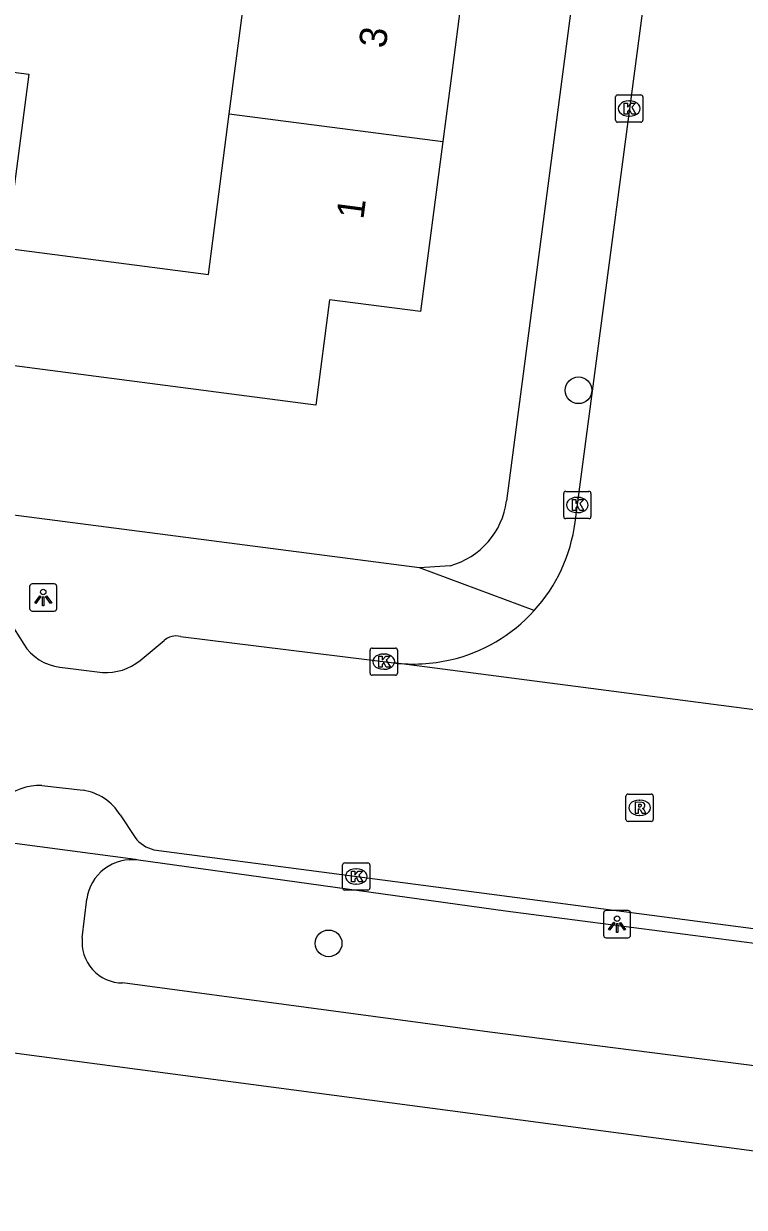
# Model space of a CAD drawing. Extents: x 162186 to 163152, y 385513 to 386513.
# Drawn here: x 162484.36 to 162510.79, y 386103.48 to 386146.91 of the extents above; entities that cross this region are included whole.
import ezdxf

# ---------------------------------------------------------------- set-up
doc = ezdxf.new("R2010")
doc.units = 0
for name, color, linetype in [('IMGEO_Boom', 7, 'Continuous'), ('IMGEO_Kolk', 7, 'Continuous'), ('IMGEO_Lichtpunt', 7, 'Continuous'), ('IMGEO_Pand', 7, 'Continuous'), ('IMGEO_Pand_nummerreeks', 7, 'Continuous'), ('IMGEO_Rijbaan_lokaal_gesloten', 7, 'Continuous'), ('IMGEO_Rijbaan_lokaal_open', 7, 'Continuous'), ('IMGEO_Rioolput', 7, 'Continuous'), ('IMGEO_Voetpad_open', 7, 'Continuous')]:
    doc.layers.add(name, color=color, linetype=linetype)

msp = doc.modelspace()

# ---------------------------------------------------------------- linework, layer by layer
at = {"layer": 'IMGEO_Boom'}
for centre in [(162504.708, 386133.457), (162495.543, 386113.165)]:
    msp.add_circle(centre, 0.489, dxfattribs=at)
at = {"layer": 'IMGEO_Kolk'}
for p, q in [((162506.067, 386143.369), (162506.067, 386144.221)), ((162506.142, 386144.295), (162506.994, 386144.295)), ((162507.068, 386144.221), (162507.068, 386143.369)), ((162506.555, 386144.075), (162506.58, 386144.075)), ((162506.994, 386143.295), (162506.142, 386143.295)), ((162506.578, 386143.515), (162506.553, 386143.515)), ((162504.165, 386128.824), (162504.165, 386129.676)), ((162504.24, 386129.75), (162505.092, 386129.75)), ((162504.653, 386129.53), (162504.678, 386129.53)), ((162505.166, 386129.676), (162505.166, 386128.824)), ((162504.676, 386128.97), (162504.651, 386128.97)), ((162505.092, 386128.75), (162504.24, 386128.75)), ((162497.065, 386123.075), (162497.065, 386123.927)), ((162497.14, 386124.001), (162497.992, 386124.001)), ((162497.553, 386123.781), (162497.578, 386123.781)), ((162498.066, 386123.927), (162498.066, 386123.075)), ((162497.992, 386123.001), (162497.14, 386123.001)), ((162497.576, 386123.221), (162497.551, 386123.221)), ((162496.057, 386115.191), (162496.057, 386116.043)), ((162496.132, 386116.117), (162496.984, 386116.117)), ((162497.058, 386116.043), (162497.058, 386115.191)), ((162496.545, 386115.897), (162496.57, 386115.897)), ((162496.984, 386115.117), (162496.132, 386115.117)), ((162496.568, 386115.337), (162496.543, 386115.337))]:
    msp.add_line(p, q, dxfattribs=at)
for points in [[(162506.067, 386143.369), (162506.067, 386144.221)], [(162506.142, 386144.295), (162506.994, 386144.295)], [(162507.068, 386144.221), (162507.068, 386143.369)], [(162506.388, 386143.995), (162506.511, 386143.995), (162506.511, 386143.844), (162506.641, 386143.995), (162506.805, 386143.995), (162506.659, 386143.844), (162506.812, 386143.595), (162506.66, 386143.595), (162506.575, 386143.759), (162506.511, 386143.692), (162506.511, 386143.595), (162506.388, 386143.595), (162506.388, 386143.995)], [(162506.994, 386143.295), (162506.142, 386143.295)], [(162504.165, 386128.824), (162504.165, 386129.676)], [(162504.24, 386129.75), (162505.092, 386129.75)], [(162504.486, 386129.45), (162504.609, 386129.45), (162504.609, 386129.299), (162504.739, 386129.45), (162504.903, 386129.45), (162504.757, 386129.299), (162504.91, 386129.05), (162504.758, 386129.05), (162504.673, 386129.214), (162504.609, 386129.147), (162504.609, 386129.05), (162504.486, 386129.05), (162504.486, 386129.45)], [(162505.166, 386129.676), (162505.166, 386128.824)], [(162505.092, 386128.75), (162504.24, 386128.75)], [(162497.065, 386123.075), (162497.065, 386123.927)], [(162497.14, 386124.001), (162497.992, 386124.001)], [(162498.066, 386123.927), (162498.066, 386123.075)], [(162497.386, 386123.701), (162497.509, 386123.701), (162497.509, 386123.55), (162497.639, 386123.701), (162497.803, 386123.701), (162497.657, 386123.55), (162497.81, 386123.301), (162497.658, 386123.301), (162497.573, 386123.465), (162497.509, 386123.398), (162497.509, 386123.301), (162497.386, 386123.301), (162497.386, 386123.701)], [(162497.992, 386123.001), (162497.14, 386123.001)], [(162496.057, 386115.191), (162496.057, 386116.043)], [(162496.132, 386116.117), (162496.984, 386116.117)], [(162497.058, 386116.043), (162497.058, 386115.191)], [(162496.378, 386115.817), (162496.501, 386115.817), (162496.501, 386115.666), (162496.631, 386115.817), (162496.795, 386115.817), (162496.649, 386115.666), (162496.802, 386115.417), (162496.65, 386115.417), (162496.565, 386115.581), (162496.501, 386115.514), (162496.501, 386115.417), (162496.378, 386115.417), (162496.378, 386115.817)], [(162496.984, 386115.117), (162496.132, 386115.117)]]:
    msp.add_lwpolyline(points, dxfattribs=at)
for centre, start, end in [((162506.144, 386144.219), 91.552, 178.448), ((162506.144, 386144.219), 91.552, 178.448), ((162506.992, 386144.219), 1.552, 88.448), ((162506.992, 386144.219), 1.552, 88.448), ((162506.144, 386143.371), 181.552, 268.448), ((162506.144, 386143.371), 181.552, 268.448), ((162506.992, 386143.371), 271.552, 358.448), ((162506.992, 386143.371), 271.552, 358.448), ((162504.242, 386129.674), 91.552, 178.448), ((162504.242, 386129.674), 91.552, 178.448), ((162505.09, 386129.674), 1.552, 88.448), ((162505.09, 386129.674), 1.552, 88.448), ((162504.242, 386128.826), 181.552, 268.448), ((162504.242, 386128.826), 181.552, 268.448), ((162505.09, 386128.826), 271.552, 358.448), ((162505.09, 386128.826), 271.552, 358.448), ((162497.142, 386123.925), 91.552, 178.448), ((162497.142, 386123.925), 91.552, 178.448), ((162497.99, 386123.925), 1.552, 88.448), ((162497.99, 386123.925), 1.552, 88.448), ((162497.142, 386123.077), 181.552, 268.448), ((162497.142, 386123.077), 181.552, 268.448), ((162497.99, 386123.077), 271.552, 358.448), ((162497.99, 386123.077), 271.552, 358.448), ((162496.134, 386116.041), 91.552, 178.448), ((162496.134, 386116.041), 91.552, 178.448), ((162496.982, 386116.041), 1.552, 88.448), ((162496.982, 386116.041), 1.552, 88.448), ((162496.134, 386115.193), 181.552, 268.448), ((162496.134, 386115.193), 181.552, 268.448), ((162496.982, 386115.193), 271.552, 358.448), ((162496.982, 386115.193), 271.552, 358.448)]:
    msp.add_arc(centre, 0.0765, start, end, dxfattribs=at)
for centre, major_axis, ratio, start_param, end_param in [((162506.554, 386143.795), (-0.387, 0.002), 0.722429, 4.712389, 7.853982), ((162506.579, 386143.795), (-0.39, 0.002), 0.717154, 1.570796, 4.712389), ((162504.652, 386129.25), (-0.387, 0.002), 0.722429, 4.712389, 7.853982), ((162504.677, 386129.25), (-0.39, 0.002), 0.717154, 1.570796, 4.712389), ((162497.552, 386123.501), (-0.387, 0.002), 0.722429, 4.712389, 7.853982), ((162497.577, 386123.501), (-0.39, 0.002), 0.717154, 1.570796, 4.712389), ((162496.544, 386115.617), (-0.387, 0.002), 0.722429, 4.712389, 7.853982), ((162496.569, 386115.617), (-0.39, 0.002), 0.717154, 1.570796, 4.712389)]:
    msp.add_ellipse(centre, major_axis=major_axis, ratio=ratio, start_param=start_param, end_param=end_param, dxfattribs=at)
at = {"layer": 'IMGEO_Lichtpunt'}
for p, q in [((162485.478, 386126.353), (162484.67, 386126.353)), ((162485.478, 386126.353), (162484.67, 386126.353)), ((162484.576, 386126.258), (162484.576, 386125.451)), ((162484.576, 386126.258), (162484.576, 386125.451)), ((162485.572, 386125.451), (162485.572, 386126.258)), ((162485.572, 386125.451), (162485.572, 386126.258)), ((162484.67, 386125.357), (162485.478, 386125.357)), ((162484.67, 386125.357), (162485.478, 386125.357)), ((162505.625, 386114.273), (162505.625, 386113.466)), ((162505.625, 386114.273), (162505.625, 386113.466)), ((162506.527, 386114.368), (162505.719, 386114.368)), ((162506.527, 386114.368), (162505.719, 386114.368)), ((162506.621, 386113.466), (162506.621, 386114.273)), ((162506.621, 386113.466), (162506.621, 386114.273)), ((162505.719, 386113.372), (162506.527, 386113.372)), ((162505.719, 386113.372), (162506.527, 386113.372))]:
    msp.add_line(p, q, dxfattribs=at)
for points in [[(162484.95, 386125.922), (162484.989, 386125.894), (162484.801, 386125.632), (162484.763, 386125.659), (162484.95, 386125.922)], [(162485.162, 386125.894), (162485.2, 386125.921), (162485.387, 386125.659), (162485.348, 386125.631), (162485.162, 386125.894)], [(162485.052, 386125.874), (162485.099, 386125.874), (162485.099, 386125.552), (162485.052, 386125.552), (162485.052, 386125.874)], [(162505.999, 386113.937), (162506.038, 386113.909), (162505.85, 386113.647), (162505.812, 386113.674), (162505.999, 386113.937)], [(162506.101, 386113.889), (162506.148, 386113.889), (162506.148, 386113.567), (162506.101, 386113.567), (162506.101, 386113.889)], [(162506.211, 386113.909), (162506.249, 386113.936), (162506.436, 386113.674), (162506.397, 386113.646), (162506.211, 386113.909)]]:
    msp.add_lwpolyline(points, dxfattribs=at)
for centre in [(162485.075, 386126.056), (162506.124, 386114.071)]:
    msp.add_circle(centre, 0.0994, dxfattribs=at)
for centre, start, end in [((162484.67, 386126.258), 90, 180), ((162484.67, 386126.258), 90, 180), ((162485.478, 386126.258), 0, 90), ((162485.478, 386126.258), 0, 90), ((162484.67, 386125.451), 180, 270), ((162484.67, 386125.451), 180, 270), ((162485.478, 386125.451), 270, 0), ((162485.478, 386125.451), 270, 360), ((162505.719, 386114.273), 90, 180), ((162505.719, 386114.273), 90, 180), ((162506.527, 386114.273), 0, 90), ((162506.527, 386114.273), 0, 90), ((162505.719, 386113.466), 180, 270), ((162505.719, 386113.466), 180, 270), ((162506.527, 386113.466), 270, 0), ((162506.527, 386113.466), 270, 360)]:
    msp.add_arc(centre, 0.0946, start, end, dxfattribs=at)
at = {"layer": 'IMGEO_Pand'}
for points in [[(162491.901, 386143.597), (162492.725, 386149.913)], [(162500.556, 386148.897), (162500, 386144.635), (162499.732, 386142.582)], [(162481.172, 386145.494), (162484.549, 386145.054), (162483.717, 386138.673), (162491.133, 386137.706), (162491.901, 386143.597)], [(162491.901, 386143.597), (162499.732, 386142.582)], [(162499.732, 386142.582), (162498.919, 386136.344), (162495.581, 386136.779), (162495.077, 386132.917), (162479.792, 386134.91)]]:
    msp.add_lwpolyline(points, dxfattribs=at)
at = {"layer": 'IMGEO_Rijbaan_lokaal_gesloten'}
for points in [[(162483.84, 386124.976), (162484.359, 386124.144)], [(162488.627, 386123.543), (162489.507, 386124.273)], [(162490.105, 386124.427), (162497.938, 386123.452)], [(162517.064, 386120.959), (162500, 386123.183), (162497.938, 386123.452)], [(162485.689, 386123.304), (162487.245, 386123.108)], [(162485.026, 386118.96), (162486.538, 386118.78)], [(162487.9, 386117.88), (162488.448, 386117.046)], [(162489.134, 386116.601), (162551.008, 386108.477), (162551.341, 386108.428), (162551.871, 386108.31), (162552.388, 386108.146)]]:
    msp.add_lwpolyline(points, dxfattribs=at)
for centre, radius, start, end in [((162489.954, 386123.775), 0.67, 76.9834, 131.8992), ((162485.89, 386125.096), 1.803, 211.8573, 263.5914), ((162487.385, 386125.077), 1.974, 265.9404, 309.0036), ((162484.981, 386116.809), 2.151, 88.7903, 130.8271), ((162486.247, 386116.859), 1.943, 31.7086, 81.3785), ((162489.403, 386117.767), 1.197, 217.0589, 256.9991)]:
    msp.add_arc(centre, radius, start, end, dxfattribs=at)
at = {"layer": 'IMGEO_Rijbaan_lokaal_open'}
msp.add_lwpolyline([(162504.584, 386128.617), (162510.578, 386173.939)], dxfattribs=at)
for centre, radius, start, end in [((162498.646, 386129.395), 5.988, 317.8057, 352.5343), ((162498.652, 386129.393), 5.983, 283.0207, 317.7852), ((162498.632, 386129.721), 6.307, 263.6866, 282.5314)]:
    msp.add_arc(centre, radius, start, end, dxfattribs=at)
at = {"layer": 'IMGEO_Rioolput'}
for p, q in [((162506.45, 386117.714), (162506.45, 386118.566)), ((162506.525, 386118.64), (162507.377, 386118.64)), ((162507.451, 386118.566), (162507.451, 386117.714)), ((162506.938, 386118.42), (162506.963, 386118.42)), ((162506.961, 386117.86), (162506.936, 386117.86)), ((162507.377, 386117.64), (162506.525, 386117.64))]:
    msp.add_line(p, q, dxfattribs=at)
for points in [[(162506.45, 386117.714), (162506.45, 386118.566)], [(162506.525, 386118.64), (162507.377, 386118.64)], [(162507.451, 386118.566), (162507.451, 386117.714)], [(162507.039, 386118.338), (162506.787, 386118.34), (162506.787, 386117.94)], [(162506.787, 386117.94), (162506.911, 386117.94), (162506.911, 386118.102), (162506.922, 386118.102)], [(162506.965, 386118.259), (162506.911, 386118.259), (162506.911, 386118.178)], [(162506.911, 386118.178), (162506.963, 386118.178)], [(162506.969, 386118.073), (162507.04, 386117.94), (162507.18, 386117.94), (162507.115, 386118.066)], [(162507.377, 386117.64), (162506.525, 386117.64)]]:
    msp.add_lwpolyline(points, dxfattribs=at)
for centre, radius, start, end in [((162506.527, 386118.564), 0.0765, 91.552, 178.448), ((162506.527, 386118.564), 0.0765, 91.552, 178.448), ((162507.375, 386118.564), 0.0765, 1.552, 88.448), ((162507.375, 386118.564), 0.0765, 1.552, 88.448), ((162506.921, 386118.049), 0.0533, 26.0293, 88.6989), ((162506.947, 386118.367), 0.19, 274.7715, 282.9687), ((162506.971, 386118.163), 0.0964, 77.0061, 93.1865), ((162506.985, 386118.22), 0.0378, 276.6634, 79.6772), ((162507.038, 386118.228), 0.109, 350.3612, 89.416), ((162507.036, 386118.228), 0.112, 277.5842, 350.9817), ((162507.02, 386118.013), 0.108, 29.5134, 73.7905), ((162506.527, 386117.716), 0.0765, 181.552, 268.448), ((162506.527, 386117.716), 0.0765, 181.552, 268.448), ((162507.375, 386117.716), 0.0765, 271.552, 358.448), ((162507.375, 386117.716), 0.0765, 271.552, 358.448)]:
    msp.add_arc(centre, radius, start, end, dxfattribs=at)
for centre, major_axis, ratio, start_param, end_param in [((162506.937, 386118.14), (-0.387, 0.002), 0.722429, 4.712389, 7.853982), ((162506.962, 386118.14), (-0.39, 0.002), 0.717154, 1.570796, 4.712389)]:
    msp.add_ellipse(centre, major_axis=major_axis, ratio=ratio, start_param=start_param, end_param=end_param, dxfattribs=at)
at = {"layer": 'IMGEO_Voetpad_open'}
for points in [[(162507.733, 386172.564), (162502.068, 386129.398)], [(162498.874, 386126.939), (162479.088, 386129.516)], [(162500, 386127.02), (162498.874, 386126.939)], [(162503.083, 386125.373), (162498.874, 386126.939)], [(162488.565, 386116.214), (162488.462, 386116.238), (162482.448, 386117.039)], [(162550.987, 386107.982), (162502.033, 386114.344), (162488.565, 386116.214)], [(162486.508, 386113.369), (162486.676, 386114.782)], [(162527.457, 386103.379), (162500, 386107.017), (162478.348, 386109.886), (162457.918, 386112.66), (162455.485, 386112.99), (162449.855, 386113.717)], [(162550.53, 386103.579), (162525.845, 386106.796), (162501.452, 386109.912), (162487.988, 386111.712)]]:
    msp.add_lwpolyline(points, dxfattribs=at)
for centre, radius, start, end in [((162499.238, 386129.771), 2.855, 285.4896, 352.4875), ((162488.319, 386114.576), 1.656, 81.4755, 172.8541), ((162487.991, 386113.204), 1.492, 173.6391, 269.9021)]:
    msp.add_arc(centre, radius, start, end, dxfattribs=at)

# ---------------------------------------------------------------- texts
at = {"layer": 'IMGEO_Pand_nummerreeks'}
for s, p in [('3', (162497.635, 386145.98)), ('1', (162496.816, 386139.704))]:
    msp.add_text(s, height=1, rotation=82.5717, dxfattribs=at).set_placement(p)

doc.saveas('drawing.dxf')
